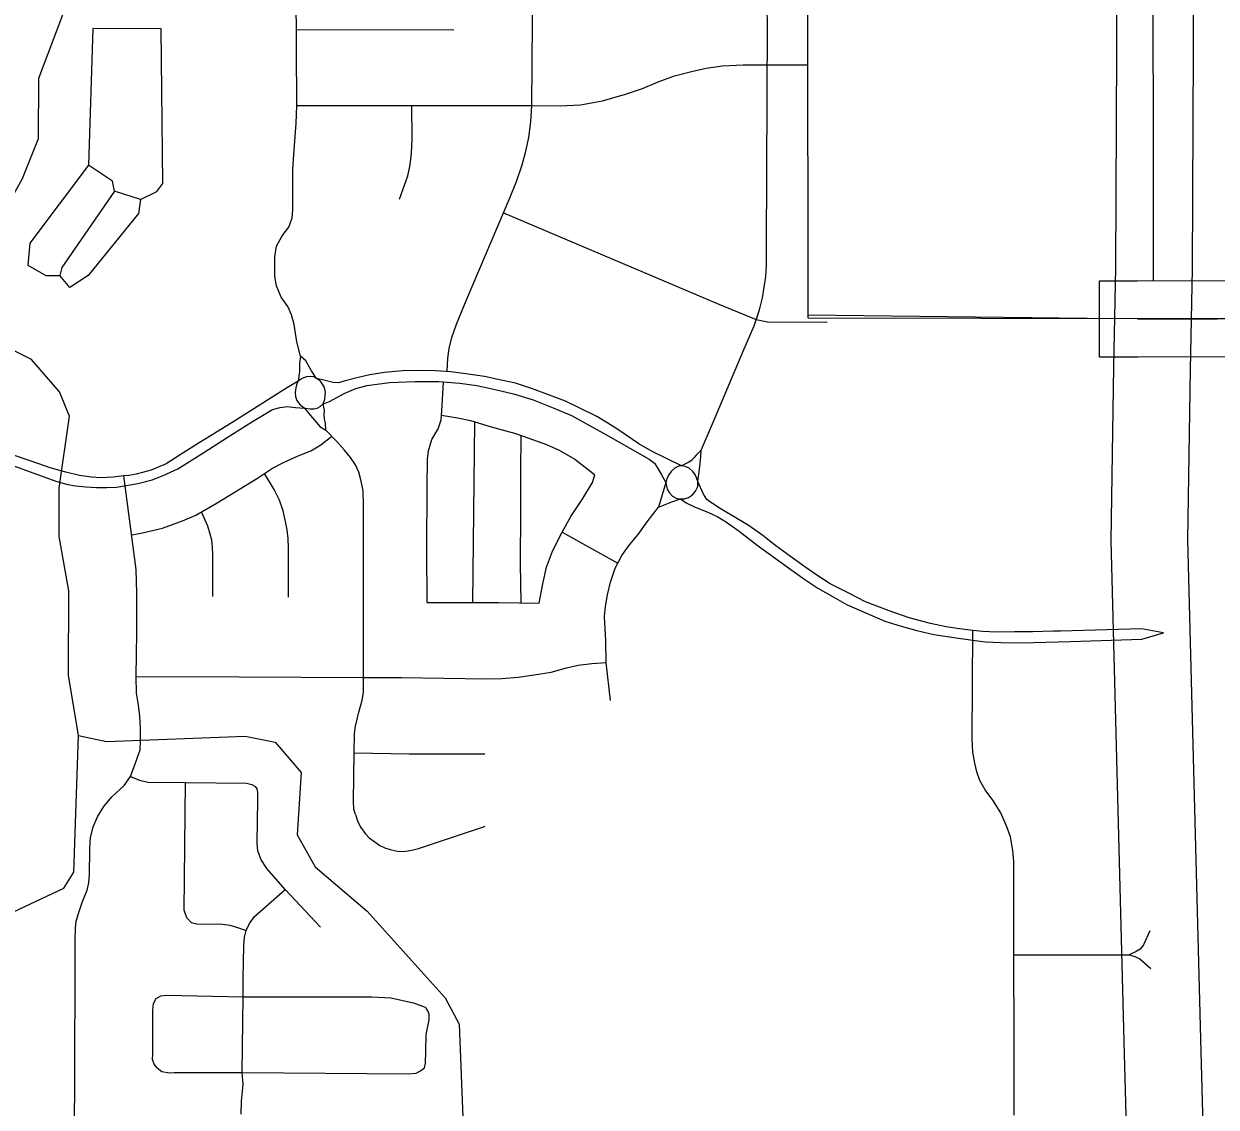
# Model space of a CAD drawing. Extents: x -1403959 to 81668, y -1400582 to 11018.
# Drawn here: x 6331 to 6421.6, y 8955.7 to 9038 of the extents above; entities that cross this region are included whole.
import ezdxf

# ---------------------------------------------------------------- set-up
doc = ezdxf.new("R2010")
doc.units = 0
for name, color, linetype in [('tdCiCoBndryTxt', 7, 'Continuous'), ('tdCiRRCL', 7, 'Continuous'), ('tdCiSectLine', 7, 'Continuous'), ('tdCiSectTwpRng', 7, 'Continuous'), ('tdCoCityStreetMajor', 7, 'Continuous'), ('tdCoDivCarto', 7, 'Continuous'), ('tdCoSurfBitum', 7, 'Continuous')]:
    doc.layers.add(name, color=color, linetype=linetype)

msp = doc.modelspace()

# ---------------------------------------------------------------- linework, layer by layer
at = {"layer": 'tdCiCoBndryTxt'}
msp.add_lwpolyline([(6415.626, 9015.58), (6416.858, 9015.582), (6418.017, 9015.585), (6420.124, 9015.589), (6421.689, 9015.592), (6425.248, 9015.599), (6431.753, 9015.584), (6463.356, 9015.508)], dxfattribs=at)
at = {"layer": 'tdCiRRCL'}
msp.add_lwpolyline([(6425.248, 9015.599), (6416.858, 9015.582), (6390.579, 9015.631), (6390.534, 9064.84), (6366.264, 9064.848), (6349.376, 9064.871), (6349.132, 9065.562), (6350.022, 9065.838), (6349.972, 9069.244), (6342.185, 9066.37), (6341.885, 9089.173), (6333.366, 9089.166), (6328.572, 9089.163), (6326.312, 9089.161), (6319.382, 9089.155), (6317.595, 9089.153), (6317.502, 9064.864), (6289.499, 9064.893), (6288.034, 9064.894), (6288.051, 9057.747), (6284.006, 9057.747), (6283.99, 9064.898), (6282.524, 9064.9), (6276.753, 9064.898)], dxfattribs=at)
at = {"layer": 'tdCiSectLine'}
msp.add_lwpolyline([(6478.423, 9012.564), (6475.521, 9012.572), (6463.349, 9012.606), (6425.248, 9012.697), (6415.632, 9012.678), (6412.73, 9012.672), (6412.719, 9018.476), (6415.62, 9018.482), (6425.243, 9018.501), (6425.248, 9018.501), (6425.255, 9018.501), (6463.363, 9018.41), (6463.365, 9018.41), (6475.538, 9018.376), (6478.44, 9018.368), (6478.423, 9012.564)], dxfattribs=at)
at = {"layer": 'tdCiSectTwpRng'}
for points in [[(6363.135, 9011.566), (6363.199, 9012.596), (6363.288, 9013.321), (6363.492, 9014.16), (6363.848, 9015.165), (6364.624, 9017.036), (6367.944, 9024.821), (6368.428, 9026.03), (6368.835, 9027.29), (6369.115, 9028.32), (6369.344, 9029.363), (6369.509, 9030.546), (6369.58, 9031.799), (6369.738, 9050.953), (6369.798, 9057.489)], [(6387.498, 9037.995), (6387.348, 9044.718), (6387.209, 9045.931), (6387.05, 9046.626), (6386.831, 9047.322)], [(6352.012, 9012.754), (6351.725, 9013.835), (6351.508, 9015.145), (6351.318, 9015.896), (6351.038, 9016.507), (6350.529, 9017.232), (6350.173, 9018.097), (6350.058, 9018.809), (6350.045, 9020.285), (6350.185, 9021.099), (6350.618, 9021.901), (6351.114, 9022.537), (6351.369, 9023.249), (6351.407, 9023.885), (6351.419, 9024.992), (6351.419, 9026.964), (6351.521, 9028.427), (6351.661, 9030.425), (6351.725, 9031.799), (6351.678, 9040.618)], [(6351.694, 9037.575), (6363.652, 9037.537)], [(6382.457, 9005.604), (6383.325, 9007.609), (6385.717, 9013.308), (6386.48, 9015.038), (6386.887, 9016.26), (6387.104, 9017.188), (6387.231, 9017.977), (6387.358, 9018.804), (6387.409, 9019.605), (6387.422, 9021.094), (6387.498, 9037.995)], [(6351.725, 9031.799), (6360.459, 9031.799), (6369.58, 9031.799), (6371.735, 9031.768), (6373.288, 9031.857), (6374.954, 9032.162), (6376.71, 9032.646), (6377.982, 9033.091), (6379.191, 9033.587), (6380.425, 9034.045), (6381.709, 9034.376), (6382.842, 9034.643), (6384.076, 9034.821), (6385.653, 9034.897), (6390.553, 9034.891)], [(6390.553, 9034.891), (6390.563, 9034.891)], [(6359.517, 9024.675), (6360.153, 9026.456), (6360.344, 9027.296), (6360.433, 9028.173), (6360.484, 9029.229), (6360.459, 9031.799)], [(6367.437, 9023.631), (6383.787, 9016.698), (6386.644, 9015.53), (6387.491, 9015.35), (6392.019, 9015.337)], [(6352.012, 9012.754), (6351.923, 9012.217), (6351.928, 9011.937), (6351.913, 9011.591), (6351.814, 9010.833)], [(6353.226, 9011.049), (6352.847, 9011.639), (6352.404, 9012.39), (6352.012, 9012.754)], [(6353.226, 9011.049), (6353.026, 9011.169), (6352.768, 9011.202), (6352.45, 9011.176), (6352.119, 9011.049), (6351.814, 9010.833)], [(6353.728, 9009.116), (6353.839, 9009.463), (6353.889, 9010.001), (6353.835, 9010.356), (6353.679, 9010.62), (6353.522, 9010.841), (6353.226, 9011.049)], [(6355.401, 9010.858), (6354.88, 9010.718), (6354.473, 9010.744), (6353.989, 9010.871), (6353.66, 9010.948), (6353.226, 9011.049)], [(6380.947, 9004.408), (6379.879, 9004.93), (6378.734, 9005.502), (6377.703, 9006.075), (6376.762, 9006.736), (6375.808, 9007.385), (6374.51, 9008.148), (6373.136, 9008.835), (6372.131, 9009.319), (6370.731, 9009.866), (6369.637, 9010.26), (6368.34, 9010.68), (6367.246, 9010.922), (6365.973, 9011.189), (6364.752, 9011.367), (6363.416, 9011.545), (6362.233, 9011.634), (6360.859, 9011.66), (6359.765, 9011.634), (6358.378, 9011.494), (6357.259, 9011.329), (6356.292, 9011.1), (6355.401, 9010.858)], [(6351.814, 9010.833), (6351.012, 9010.375), (6346.929, 9007.779), (6344.104, 9006.036), (6342.858, 9005.235)], [(6351.814, 9010.833), (6351.732, 9010.658), (6351.637, 9010.349), (6351.587, 9009.971), (6351.622, 9009.685), (6351.725, 9009.379), (6351.931, 9009.104), (6352.289, 9008.813)], [(6353.737, 9009.119), (6354.256, 9009.319), (6355.312, 9009.917), (6356.216, 9010.286), (6357.068, 9010.515), (6358.76, 9010.731), (6360.706, 9010.82), (6362.513, 9010.807), (6364.103, 9010.68), (6365.401, 9010.502), (6366.788, 9010.222), (6368.187, 9009.879), (6369.676, 9009.421), (6371.202, 9008.823), (6372.602, 9008.237), (6375.197, 9006.8), (6377.042, 9005.757), (6378.505, 9004.904)], [(6361.625, 8994.029), (6361.609, 8997.989), (6361.625, 9002.823), (6361.641, 9004.906), (6361.72, 9005.558), (6361.991, 9006.401), (6362.452, 9007.212), (6362.691, 9007.896), (6362.738, 9008.58), (6362.867, 9010.779)], [(6352.28, 9008.801), (6352.377, 9008.795), (6352.711, 9008.752), (6353.038, 9008.738), (6353.26, 9008.793), (6353.504, 9008.928), (6353.728, 9009.116)], [(6353.728, 9009.116), (6353.737, 9009.119)], [(6353.926, 9007.131), (6353.904, 9007.662), (6353.835, 9007.967), (6353.797, 9008.276), (6353.824, 9008.604), (6353.728, 9009.116)], [(6327.609, 9005.238), (6328.278, 9005.108), (6330.263, 9004.395), (6332.006, 9003.759), (6333.481, 9003.225), (6334.321, 9002.996), (6334.906, 9002.894), (6335.682, 9002.818), (6336.484, 9002.754), (6337.285, 9002.767), (6338.01, 9002.792), (6339.626, 9003.072), (6340.72, 9003.352), (6341.573, 9003.67), (6342.667, 9004.192), (6344.651, 9005.426), (6346.42, 9006.558), (6348.341, 9007.779), (6349.75, 9008.606)], [(6349.75, 9008.606), (6349.88, 9008.683), (6350.453, 9008.848), (6350.987, 9008.924), (6351.623, 9008.838), (6352.28, 9008.801)], [(6352.306, 9008.799), (6352.755, 9008.234), (6353.499, 9007.379), (6353.926, 9007.131)], [(6362.716, 9008.254), (6363.928, 9008.069), (6364.914, 9007.847), (6366.154, 9007.465), (6366.952, 9007.246), (6368.256, 9006.896), (6368.924, 9006.657), (6370.69, 9006.021), (6371.66, 9005.592), (6372.852, 9004.924), (6373.965, 9004.049), (6374.379, 9003.715)], [(6365.104, 8994.022), (6365.24, 9007.746)], [(6339.173, 8999.156), (6339.989, 8999.321), (6341.516, 8999.677), (6343.03, 9000.224), (6344.035, 9000.657), (6345.663, 9001.598), (6348.729, 9003.468), (6349.861, 9004.232), (6350.714, 9004.651), (6351.82, 9005.16), (6352.775, 9005.555), (6353.551, 9006), (6354.373, 9006.655)], [(6356.17, 8977.903), (6356.065, 8978.308), (6356.024, 8978.911), (6356.073, 8982.591), (6356.105, 8984.065), (6356.178, 8984.626), (6356.445, 8985.692), (6356.681, 8986.604), (6356.779, 8987.182), (6356.791, 8988.331), (6356.787, 8991.815), (6356.788, 9001.342), (6356.775, 9002.512), (6356.61, 9003.25), (6356.432, 9003.925), (6356.19, 9004.484), (6355.809, 9005.031), (6355.338, 9005.604), (6354.753, 9006.253), (6353.926, 9007.131)], [(6368.765, 8993.998), (6368.718, 8996.989), (6368.749, 9000.932), (6368.734, 9003.922), (6368.764, 9006.715)], [(6332.189, 9004.529), (6330.275, 9005.197), (6328.533, 9005.782), (6327.589, 9006.01)], [(6382.457, 9005.604), (6382.06, 9005.222), (6381.912, 9005.034), (6381.719, 9004.825), (6381.515, 9004.688), (6380.947, 9004.408)], [(6382.207, 9003.225), (6382.314, 9004.158), (6382.365, 9004.576), (6382.436, 9005.125), (6382.457, 9005.604)], [(6342.858, 9005.235), (6341.802, 9004.573), (6340.644, 9004.09), (6339.512, 9003.772), (6338.965, 9003.683), (6338.585, 9003.642)], [(6378.505, 9004.904), (6378.899, 9004.599), (6379.166, 9004.217), (6379.408, 9003.772), (6379.764, 9003.136)], [(6338.585, 9003.642), (6337.769, 9003.556), (6336.789, 9003.505), (6336.115, 9003.556), (6335.199, 9003.683), (6334.168, 9003.925), (6332.973, 9004.255), (6332.189, 9004.529)], [(6351.083, 8994.423), (6351.095, 8998.15), (6351.057, 8998.888), (6350.981, 8999.55), (6350.866, 9000.186), (6350.675, 9000.987), (6350.396, 9001.802), (6350.001, 9002.603), (6349.255, 9003.823)], [(6370.133, 8993.983), (6370.419, 8995.43), (6370.69, 8996.718), (6371.151, 8997.911), (6371.882, 8999.358), (6372.55, 9000.551), (6373.457, 9001.934), (6374.204, 9003.143), (6374.379, 9003.715)], [(6380.947, 9004.408), (6380.753, 9004.386), (6380.468, 9004.264), (6380.163, 9003.974), (6379.985, 9003.724), (6379.842, 9003.434), (6379.764, 9003.136)], [(6382.207, 9003.225), (6382.029, 9003.708), (6381.825, 9003.988), (6381.532, 9004.243), (6381.227, 9004.357), (6380.947, 9004.408)], [(6339.55, 8991.736), (6339.551, 8991.846), (6339.556, 8994.728), (6339.518, 8996.522), (6338.585, 9003.642)], [(6379.764, 9003.136), (6379.209, 9001.274)], [(6379.764, 9003.136), (6379.879, 9002.627), (6380.019, 9002.373), (6380.273, 9002.105), (6380.591, 9001.927), (6380.884, 9001.889)], [(6380.884, 9001.889), (6381.191, 9001.908), (6381.486, 9002.004), (6381.796, 9002.213), (6382.03, 9002.493), (6382.188, 9002.834), (6382.207, 9003.225)], [(6383.273, 9001.578), (6382.894, 9001.851), (6382.627, 9002.245), (6382.207, 9003.225)], [(6379.209, 9001.274), (6380.223, 9001.672), (6380.884, 9001.889)], [(6380.884, 9001.889), (6381.316, 9001.584), (6382.003, 9001.278), (6382.957, 9000.897), (6383.721, 9000.528), (6384.369, 9000.133), (6385.336, 8999.434), (6386.71, 8998.378), (6388.072, 8997.398), (6389.267, 8996.52), (6390.323, 8995.77), (6391.328, 8995.121), (6392.473, 8994.447), (6393.555, 8993.849), (6395.018, 8993.213), (6396.417, 8992.615), (6397.664, 8992.22)], [(6375.552, 8986.584), (6375.234, 8989.467), (6375.194, 8991.117), (6375.114, 8992.945), (6375.174, 8993.721), (6375.333, 8994.615), (6375.552, 8995.569), (6375.91, 8996.623), (6376.426, 8997.597), (6377.003, 8998.392), (6377.659, 8999.187), (6378.355, 9000.161), (6379.209, 9001.274)], [(6383.301, 9001.558), (6383.273, 9001.578)], [(6403.086, 8991.902), (6402.091, 8992.017), (6401.073, 8992.182), (6399.878, 8992.437), (6398.262, 8992.856), (6396.735, 8993.391), (6394.929, 8994.078), (6393.669, 8994.727), (6392.244, 8995.452), (6391.239, 8996.088), (6390.336, 8996.724), (6389.229, 8997.513), (6388.122, 8998.34), (6387.13, 8999.116), (6386.1, 8999.841), (6385.222, 9000.388), (6383.975, 9001.126), (6383.301, 9001.558)], [(6345.332, 8994.486), (6345.332, 8997.616), (6345.307, 8998.227), (6345.256, 8998.748), (6345.141, 8999.219), (6344.951, 8999.83), (6344.474, 9000.911)], [(6371.882, 8999.358), (6376.112, 8997.005)], [(6361.625, 8994.029), (6367.048, 8994.018), (6370.133, 8993.983)], [(6397.664, 8992.22), (6398.834, 8991.89), (6400.132, 8991.597), (6401.837, 8991.33), (6403.09, 8991.162)], [(6406.239, 8955.053), (6406.213, 8973.029), (6406.213, 8974.327), (6406.15, 8975.179), (6405.959, 8976.21), (6405.679, 8976.973), (6405.234, 8978.042), (6404.623, 8979.008), (6404.038, 8979.772), (6403.643, 8980.484), (6403.414, 8981.158), (6403.249, 8981.807), (6403.096, 8982.634), (6403.058, 8983.652), (6403.086, 8991.902)], [(6409.234, 8991.836), (6407.625, 8991.788), (6406.277, 8991.788), (6404.865, 8991.762), (6403.847, 8991.813), (6403.086, 8991.902)], [(6417.579, 8991.716), (6415.924, 8992.032), (6409.75, 8991.851), (6409.234, 8991.836)], [(6336.02, 8975.862), (6336.035, 8976.146), (6336.247, 8976.961), (6336.574, 8977.744), (6337.063, 8978.527), (6337.65, 8979.244), (6338.596, 8980.125), (6339.074, 8980.785), (6339.444, 8981.772), (6339.803, 8982.816), (6339.828, 8983.492), (6339.828, 8984.437), (6339.795, 8985.381), (6339.698, 8986.212), (6339.535, 8987.14), (6339.518, 8988.394), (6339.55, 8991.736)], [(6403.09, 8991.162), (6404.025, 8991.037), (6405.857, 8990.948), (6407.702, 8990.974), (6410.519, 8991.065)], [(6410.519, 8991.065), (6415.945, 8991.242), (6417.579, 8991.716)], [(6366.099, 8988.218), (6367.302, 8988.234), (6368.535, 8988.334), (6369.767, 8988.533), (6371.039, 8988.731), (6372.212, 8989.049), (6373.107, 8989.248), (6374.14, 8989.387), (6375.234, 8989.467)], [(6339.518, 8988.394), (6347.328, 8988.371), (6356.791, 8988.331), (6359.673, 8988.317), (6366.099, 8988.218)], [(6356.073, 8982.591), (6360.262, 8982.528), (6366.008, 8982.512)], [(6339.074, 8980.785), (6339.769, 8980.512), (6340.404, 8980.361), (6343.267, 8980.352), (6347.903, 8980.301), (6348.31, 8980.201), (6348.568, 8980.028)], [(6343.417, 8969.993), (6343.36, 8970.056), (6343.158, 8970.639), (6343.267, 8980.352)], [(6350.828, 8972.203), (6349.452, 8973.799), (6349.014, 8974.457), (6348.763, 8975.145), (6348.716, 8975.74), (6348.763, 8978.995), (6348.763, 8979.594), (6348.709, 8979.852), (6348.568, 8980.028)], [(6356.171, 8977.899), (6356.358, 8977.364), (6356.586, 8976.924), (6356.911, 8976.468), (6357.221, 8976.142), (6357.644, 8975.833), (6358.035, 8975.564), (6358.466, 8975.361), (6358.914, 8975.214), (6359.362, 8975.133), (6359.769, 8975.1), (6360.176, 8975.141), (6360.575, 8975.222), (6360.966, 8975.328), (6363.254, 8976.085), (6365.997, 8977.008)], [(6365.997, 8977.008), (6366.039, 8977.022)], [(6334.878, 8967.586), (6334.878, 8968.318), (6334.894, 8969.28), (6334.959, 8969.802), (6335.122, 8970.373), (6335.432, 8971.286), (6335.775, 8972.167), (6335.905, 8972.721), (6335.954, 8973.341), (6335.987, 8975.249), (6336.02, 8975.862)], [(6348.505, 8970.144), (6350.828, 8972.203)], [(6353.518, 8969.355), (6350.828, 8972.203)], [(6347.484, 8955.142), (6347.517, 8956.121), (6347.647, 8957.394), (6347.562, 8958.29), (6347.651, 8964.059), (6347.651, 8965.421), (6347.695, 8967.956), (6347.738, 8968.579), (6347.865, 8969.085), (6348.114, 8969.622), (6348.505, 8970.144)], [(6343.417, 8969.993), (6343.692, 8969.692), (6344.088, 8969.595), (6346.085, 8969.57), (6346.635, 8969.498), (6347.137, 8969.352), (6347.865, 8969.085)], [(6416.559, 8969.064), (6416.065, 8968.006), (6415.821, 8967.681), (6415.505, 8967.487), (6414.976, 8967.253)], [(6334.84, 8949.772), (6334.837, 8952.775), (6334.878, 8965.545), (6334.878, 8967.586)], [(6406.221, 8967.253), (6414.976, 8967.253), (6415.01, 8967.243)], [(6415.01, 8967.243), (6415.414, 8967.121), (6415.8, 8966.938), (6416.638, 8966.216)], [(6341.099, 8958.665), (6340.867, 8958.922), (6340.753, 8959.29), (6340.773, 8959.693), (6340.769, 8963.036), (6340.818, 8963.533), (6341.03, 8963.933)], [(6341.03, 8963.933), (6341.389, 8964.121), (6341.805, 8964.178), (6347.651, 8964.059), (6357.397, 8964.06), (6358.865, 8963.979), (6360.594, 8963.603), (6361.474, 8963.277), (6361.543, 8963.185)], [(6361.127, 8958.424), (6361.421, 8958.653), (6361.502, 8959.02), (6361.527, 8959.893), (6361.552, 8961.184), (6361.772, 8962.31), (6361.788, 8962.734), (6361.69, 8962.987)], [(6361.69, 8962.987), (6361.545, 8963.182)], [(6341.11, 8958.657), (6341.099, 8958.665)], [(6341.11, 8958.657), (6341.47, 8958.384), (6342.033, 8958.286), (6342.387, 8958.306), (6347.562, 8958.29), (6360.206, 8958.196), (6360.793, 8958.261), (6361.127, 8958.424)]]:
    msp.add_lwpolyline(points, dxfattribs=at)
at = {"layer": 'tdCoCityStreetMajor'}
for points in [[(6416.823, 9018.476), (6416.746, 9112.903)], [(6390.546, 9015.894), (6413.925, 9015.617)]]:
    msp.add_lwpolyline(points, dxfattribs=at)
at = {"layer": 'tdCoDivCarto'}
for points in [[(6412.43, 9256.185), (6413.313, 9252.015), (6413.748, 9248.008), (6414.882, 9225.348), (6415.361, 9215.709), (6416.415, 9192.643), (6417.598, 9168.6), (6417.873, 9164.64), (6419.242, 9131.053), (6419.648, 9112.939), (6419.676, 9089.799), (6419.904, 9047.119), (6419.759, 9019.387), (6419.612, 9011.696), (6419.42, 8998.784), (6420.391, 8960.829), (6420.839, 8944.852), (6421.355, 8929.692), (6421.44, 8919.105), (6420.609, 8897.717), (6418.504, 8857.076), (6417.977, 8842.539), (6417.868, 8815.644), (6417.644, 8791.695)], [(6411.84, 8791.722), (6412.064, 8815.721), (6412.174, 8842.657), (6412.706, 8857.327), (6414.814, 8898.044), (6415.635, 8919.194), (6415.394, 8935.317), (6415.035, 8941.542), (6415.035, 8944.784), (6414.589, 8960.662), (6413.616, 8998.736), (6413.813, 9011.927), (6413.955, 9019.447), (6414.1, 9047.114), (6413.873, 9089.757), (6413.844, 9112.867), (6413.441, 9130.884), (6412.072, 9164.405)]]:
    msp.add_lwpolyline(points, dxfattribs=at)
at = {"layer": 'tdCoSurfBitum'}
for points in [[(6333.94, 9038.729), (6332.09, 9033.851), (6332.075, 9029.27), (6330.842, 9026.222), (6329.766, 9024.241), (6328.081, 9022.873), (6325.636, 9022.425), (6325.333, 9023.189), (6317.861, 9025.965), (6312.377, 9029.649), (6306.28, 9033.031), (6301.865, 9036.712), (6298.511, 9038.557)], [(6339.846, 9024.661), (6341.07, 9025.267), (6341.53, 9025.876), (6341.419, 9037.632), (6336.227, 9037.652), (6335.885, 9027.271)], [(6335.885, 9027.271), (6331.435, 9021.334), (6331.277, 9019.655), (6332.648, 9018.887), (6333.717, 9018.883)], [(6337.863, 9025.279), (6337.713, 9026.043), (6335.885, 9027.271)], [(6337.863, 9025.279), (6333.872, 9019.493), (6333.717, 9018.883)], [(6339.846, 9024.661), (6339.689, 9023.593), (6335.855, 9018.875), (6334.477, 9017.964), (6333.717, 9018.883)], [(6339.846, 9024.661), (6337.863, 9025.279)], [(6335.121, 8983.916), (6334.374, 8988.499), (6334.396, 8994.911), (6333.647, 8999.036), (6333.66, 9002.7), (6334.443, 9008.193), (6333.686, 9010.028), (6331.557, 9012.479), (6330.032, 9013.248), (6324.539, 9014.49), (6324.084, 9015.102), (6324.094, 9018.155), (6324.719, 9022.122), (6325.636, 9022.425)], [(6330.187, 8970.499), (6334.011, 8972.317), (6334.779, 8973.536), (6335.121, 8983.916), (6337.257, 8983.45), (6347.795, 8983.868), (6350.084, 8983.402), (6352.061, 8981.104), (6351.739, 8976.373), (6353.105, 8973.925), (6357.063, 8970.551), (6362.996, 8963.964), (6364.058, 8961.976), (6364.757, 8943.958)]]:
    msp.add_lwpolyline(points, dxfattribs=at)

doc.saveas('drawing.dxf')
